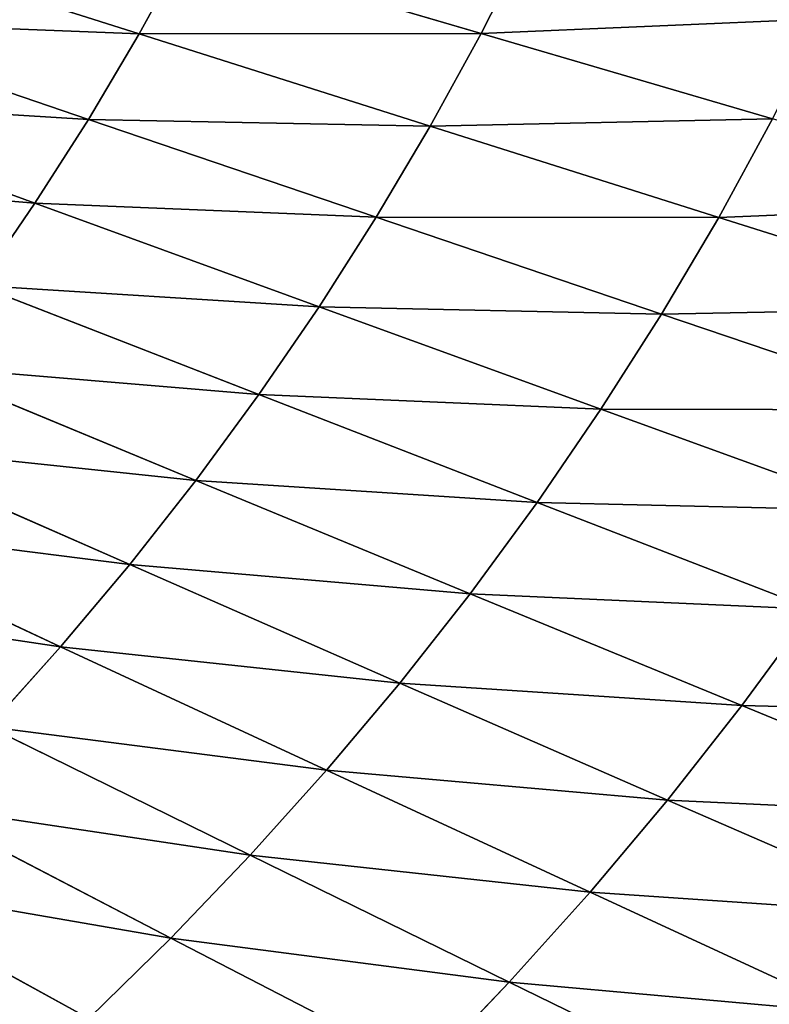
# Model space of a CAD drawing. Extents: x 0 to 605, y 0 to 400.
# Tile 813 of 1056: x 431 to 455, y 127 to 158. Entities that reach past the tile are written whole.
import ezdxf

# ---------------------------------------------------------------- set-up
doc = ezdxf.new("R2010")
doc.units = 0
doc.header["$LTSCALE"] = 25.4
doc.layers.get('0').update_dxf_attribs({"linetype": 'CONTINUOUS'})

# ---------------------------------------------------------------- blocks, each defined once
blk = doc.blocks.new('ATLANTA610_-_S_STL')
at = {"color": 0}
for p, q in [((454.904, 36.162, 276.059), (446.895, 34.509, 272.154)), ((454.904, 36.162, 276.059), (446.895, 34.509, 272.154)), ((457.56, 36.119, 273.106), (449.415, 34.472, 269.351)), ((457.56, 36.119, 273.106), (449.415, 34.472, 269.351)), ((451.835, 34.439, 266.475), (460.11, 36.08, 270.077)), ((451.835, 34.439, 266.475), (460.11, 36.08, 270.077)), ((462.55, 36.046, 266.974), (454.152, 34.409, 263.531)), ((462.55, 36.046, 266.974), (454.152, 34.409, 263.531)), ((444.279, 34.551, 274.882), (436.338, 33.094, 270.777)), ((444.279, 34.551, 274.882), (436.338, 33.094, 270.777)), ((446.895, 34.509, 272.154), (438.81, 33.059, 268.196)), ((446.895, 34.509, 272.154), (438.81, 33.059, 268.196)), ((449.415, 34.472, 269.351), (441.192, 33.027, 265.545)), ((449.415, 34.472, 269.351), (441.192, 33.027, 265.545)), ((443.48, 32.998, 262.827), (451.835, 34.439, 266.475)), ((443.48, 32.998, 262.827), (451.835, 34.439, 266.475)), ((446.895, 34.509, 272.154), (444.279, 34.551, 274.882)), ((446.895, 34.509, 272.154), (444.279, 34.551, 274.882)), ((454.152, 34.409, 263.531), (445.671, 32.973, 260.043)), ((454.152, 34.409, 263.531), (445.671, 32.973, 260.043)), ((446.895, 34.509, 272.154), (449.415, 34.472, 269.351)), ((446.895, 34.509, 272.154), (449.415, 34.472, 269.351)), ((447.763, 32.951, 257.196), (456.363, 34.384, 260.52)), ((447.763, 32.951, 257.196), (456.363, 34.384, 260.52)), ((449.415, 34.472, 269.351), (451.835, 34.439, 266.475)), ((449.415, 34.472, 269.351), (451.835, 34.439, 266.475)), ((451.835, 34.439, 266.475), (454.152, 34.409, 263.531)), ((451.835, 34.439, 266.475), (454.152, 34.409, 263.531)), ((454.152, 34.409, 263.531), (456.363, 34.384, 260.52)), ((454.152, 34.409, 263.531), (456.363, 34.384, 260.52)), ((458.467, 34.363, 257.446), (449.754, 32.933, 254.29)), ((458.467, 34.363, 257.446), (449.754, 32.933, 254.29)), ((451.643, 32.918, 251.326), (460.462, 34.346, 254.31)), ((451.643, 32.918, 251.326), (460.462, 34.346, 254.31)), ((462.348, 34.333, 251.117), (453.429, 32.908, 248.308)), ((462.348, 34.333, 251.117), (453.429, 32.908, 248.308)), ((433.781, 33.132, 273.284), (425.923, 31.85, 268.983)), ((433.781, 33.132, 273.284), (425.923, 31.85, 268.983)), ((436.338, 33.094, 270.777), (428.329, 31.818, 266.621)), ((436.338, 33.094, 270.777), (428.329, 31.818, 266.621)), ((438.81, 33.059, 268.196), (430.656, 31.788, 264.191)), ((438.81, 33.059, 268.196), (430.656, 31.788, 264.191)), ((441.192, 33.027, 265.545), (432.898, 31.761, 261.694)), ((441.192, 33.027, 265.545), (432.898, 31.761, 261.694)), ((436.338, 33.094, 270.777), (433.781, 33.132, 273.284)), ((436.338, 33.094, 270.777), (433.781, 33.132, 273.284)), ((435.053, 31.737, 259.134), (443.48, 32.998, 262.827)), ((435.053, 31.737, 259.134), (443.48, 32.998, 262.827)), ((438.81, 33.059, 268.196), (436.338, 33.094, 270.777)), ((438.81, 33.059, 268.196), (436.338, 33.094, 270.777)), ((445.671, 32.973, 260.043), (437.116, 31.715, 256.512)), ((445.671, 32.973, 260.043), (437.116, 31.715, 256.512)), ((438.81, 33.059, 268.196), (441.192, 33.027, 265.545)), ((438.81, 33.059, 268.196), (441.192, 33.027, 265.545)), ((439.086, 31.697, 253.832), (447.763, 32.951, 257.196)), ((439.086, 31.697, 253.832), (447.763, 32.951, 257.196)), ((449.754, 32.933, 254.29), (440.962, 31.681, 251.096)), ((449.754, 32.933, 254.29), (440.962, 31.681, 251.096)), ((441.192, 33.027, 265.545), (443.48, 32.998, 262.827)), ((441.192, 33.027, 265.545), (443.48, 32.998, 262.827)), ((442.742, 31.669, 248.306), (451.643, 32.918, 251.326)), ((442.742, 31.669, 248.306), (451.643, 32.918, 251.326)), ((443.48, 32.998, 262.827), (445.671, 32.973, 260.043)), ((443.48, 32.998, 262.827), (445.671, 32.973, 260.043)), ((453.429, 32.908, 248.308), (444.426, 31.659, 245.465)), ((453.429, 32.908, 248.308), (444.426, 31.659, 245.465)), ((445.671, 32.973, 260.043), (447.763, 32.951, 257.196)), ((445.671, 32.973, 260.043), (447.763, 32.951, 257.196)), ((446.014, 31.653, 242.576), (455.112, 32.9, 245.239)), ((446.014, 31.653, 242.576), (455.112, 32.9, 245.239)), ((447.763, 32.951, 257.196), (449.754, 32.933, 254.29)), ((447.763, 32.951, 257.196), (449.754, 32.933, 254.29)), ((449.754, 32.933, 254.29), (451.643, 32.918, 251.326)), ((449.754, 32.933, 254.29), (451.643, 32.918, 251.326)), ((451.643, 32.918, 251.326), (453.429, 32.908, 248.308)), ((451.643, 32.918, 251.326), (453.429, 32.908, 248.308)), ((453.429, 32.908, 248.308), (455.112, 32.9, 245.239)), ((453.429, 32.908, 248.308), (455.112, 32.9, 245.239)), ((432.898, 31.761, 261.694), (424.539, 30.657, 257.799)), ((432.898, 31.761, 261.694), (424.539, 30.657, 257.799)), ((426.558, 30.636, 255.4), (435.053, 31.737, 259.134)), ((426.558, 30.636, 255.4), (435.053, 31.737, 259.134)), ((437.116, 31.715, 256.512), (428.491, 30.618, 252.943)), ((437.116, 31.715, 256.512), (428.491, 30.618, 252.943)), ((430.338, 30.603, 250.431), (439.086, 31.697, 253.832)), ((430.338, 30.603, 250.431), (439.086, 31.697, 253.832)), ((430.656, 31.788, 264.191), (432.898, 31.761, 261.694)), ((430.656, 31.788, 264.191), (432.898, 31.761, 261.694)), ((440.962, 31.681, 251.096), (432.097, 30.589, 247.867)), ((440.962, 31.681, 251.096), (432.097, 30.589, 247.867)), ((432.898, 31.761, 261.694), (435.053, 31.737, 259.134)), ((432.898, 31.761, 261.694), (435.053, 31.737, 259.134)), ((433.767, 30.579, 245.253), (442.742, 31.669, 248.306)), ((433.767, 30.579, 245.253), (442.742, 31.669, 248.306)), ((435.053, 31.737, 259.134), (437.116, 31.715, 256.512)), ((435.053, 31.737, 259.134), (437.116, 31.715, 256.512)), ((444.426, 31.659, 245.465), (435.347, 30.571, 242.591)), ((444.426, 31.659, 245.465), (435.347, 30.571, 242.591)), ((436.837, 30.565, 239.884), (446.014, 31.653, 242.576)), ((436.837, 30.565, 239.884), (446.014, 31.653, 242.576)), ((437.116, 31.715, 256.512), (439.086, 31.697, 253.832)), ((437.116, 31.715, 256.512), (439.086, 31.697, 253.832)), ((439.086, 31.697, 253.832), (440.962, 31.681, 251.096)), ((439.086, 31.697, 253.832), (440.962, 31.681, 251.096)), ((440.962, 31.681, 251.096), (442.742, 31.669, 248.306)), ((440.962, 31.681, 251.096), (442.742, 31.669, 248.306)), ((442.742, 31.669, 248.306), (444.426, 31.659, 245.465)), ((442.742, 31.669, 248.306), (444.426, 31.659, 245.465)), ((444.426, 31.659, 245.465), (446.014, 31.653, 242.576)), ((444.426, 31.659, 245.465), (446.014, 31.653, 242.576)), ((446.014, 31.653, 242.576), (447.506, 31.65, 239.643)), ((446.014, 31.653, 242.576), (447.506, 31.65, 239.643)), ((432.097, 30.589, 247.867), (423.167, 29.639, 244.605)), ((432.097, 30.589, 247.867), (423.167, 29.639, 244.605)), ((424.724, 29.63, 242.169), (433.767, 30.579, 245.253)), ((424.724, 29.63, 242.169), (433.767, 30.579, 245.253)), ((435.347, 30.571, 242.591), (426.198, 29.623, 239.688)), ((435.347, 30.571, 242.591), (426.198, 29.623, 239.688)), ((430.338, 30.603, 250.431), (432.097, 30.589, 247.867)), ((430.338, 30.603, 250.431), (432.097, 30.589, 247.867)), ((432.097, 30.589, 247.867), (433.767, 30.579, 245.253)), ((432.097, 30.589, 247.867), (433.767, 30.579, 245.253)), ((433.767, 30.579, 245.253), (435.347, 30.571, 242.591)), ((433.767, 30.579, 245.253), (435.347, 30.571, 242.591)), ((435.347, 30.571, 242.591), (436.837, 30.565, 239.884)), ((435.347, 30.571, 242.591), (436.837, 30.565, 239.884))]:
    blk.add_line(p, q, dxfattribs=at)
mesh = blk.add_polyface(dxfattribs=at)
corners = [(444.279, 34.551, 274.882), (454.904, 36.162, 276.059), (446.895, 34.509, 272.154), (452.147, 36.21, 278.932)]
mesh.append_faces([[corners[k] for k in face] for face in [(0, 1, 2), (1, 0, 3)]], dxfattribs={"vtx0": -1, "color": 0})
mesh = blk.add_polyface(dxfattribs=at)
corners = [(446.895, 34.509, 272.154), (457.56, 36.119, 273.106), (449.415, 34.472, 269.351), (454.904, 36.162, 276.059)]
mesh.append_faces([[corners[k] for k in face] for face in [(0, 1, 2), (1, 0, 3)]], dxfattribs={"vtx0": -1, "color": 0})
mesh = blk.add_polyface(dxfattribs=at)
corners = [(449.415, 34.472, 269.351), (460.11, 36.08, 270.077), (451.835, 34.439, 266.475), (457.56, 36.119, 273.106)]
mesh.append_faces([[corners[k] for k in face] for face in [(0, 1, 2), (1, 0, 3)]], dxfattribs={"vtx0": -1, "color": 0})
mesh = blk.add_polyface(dxfattribs=at)
corners = [(451.835, 34.439, 266.475), (462.55, 36.046, 266.974), (454.152, 34.409, 263.531), (460.11, 36.08, 270.077)]
mesh.append_faces([[corners[k] for k in face] for face in [(0, 1, 2), (1, 0, 3)]], dxfattribs={"vtx0": -1, "color": 0})
mesh = blk.add_polyface(dxfattribs=at)
corners = [(454.152, 34.409, 263.531), (464.878, 36.016, 263.801), (456.363, 34.384, 260.52), (462.55, 36.046, 266.974)]
mesh.append_faces([[corners[k] for k in face] for face in [(0, 1, 2), (1, 0, 3)]], dxfattribs={"vtx0": -1, "color": 0})
mesh = blk.add_polyface(dxfattribs=at)
corners = [(433.781, 33.132, 273.284), (444.279, 34.551, 274.882), (436.338, 33.094, 270.777), (441.573, 34.595, 277.532)]
mesh.append_faces([[corners[k] for k in face] for face in [(0, 1, 2), (1, 0, 3)]], dxfattribs={"vtx0": -1, "color": 0})
mesh = blk.add_polyface(dxfattribs=at)
corners = [(436.338, 33.094, 270.777), (446.895, 34.509, 272.154), (438.81, 33.059, 268.196), (444.279, 34.551, 274.882)]
mesh.append_faces([[corners[k] for k in face] for face in [(0, 1, 2), (1, 0, 3)]], dxfattribs={"vtx0": -1, "color": 0})
mesh = blk.add_polyface(dxfattribs=at)
corners = [(438.81, 33.059, 268.196), (449.415, 34.472, 269.351), (441.192, 33.027, 265.545), (446.895, 34.509, 272.154)]
mesh.append_faces([[corners[k] for k in face] for face in [(0, 1, 2), (1, 0, 3)]], dxfattribs={"vtx0": -1, "color": 0})
mesh = blk.add_polyface(dxfattribs=at)
corners = [(441.192, 33.027, 265.545), (451.835, 34.439, 266.475), (443.48, 32.998, 262.827), (449.415, 34.472, 269.351)]
mesh.append_faces([[corners[k] for k in face] for face in [(0, 1, 2), (1, 0, 3)]], dxfattribs={"vtx0": -1, "color": 0})
mesh = blk.add_polyface(dxfattribs=at)
corners = [(443.48, 32.998, 262.827), (454.152, 34.409, 263.531), (445.671, 32.973, 260.043), (451.835, 34.439, 266.475)]
mesh.append_faces([[corners[k] for k in face] for face in [(0, 1, 2), (1, 0, 3)]], dxfattribs={"vtx0": -1, "color": 0})
mesh = blk.add_polyface(dxfattribs=at)
corners = [(445.671, 32.973, 260.043), (456.363, 34.384, 260.52), (447.763, 32.951, 257.196), (454.152, 34.409, 263.531)]
mesh.append_faces([[corners[k] for k in face] for face in [(0, 1, 2), (1, 0, 3)]], dxfattribs={"vtx0": -1, "color": 0})
mesh = blk.add_polyface(dxfattribs=at)
corners = [(447.763, 32.951, 257.196), (458.467, 34.363, 257.446), (449.754, 32.933, 254.29), (456.363, 34.384, 260.52)]
mesh.append_faces([[corners[k] for k in face] for face in [(0, 1, 2), (1, 0, 3)]], dxfattribs={"vtx0": -1, "color": 0})
mesh = blk.add_polyface(dxfattribs=at)
corners = [(449.754, 32.933, 254.29), (460.462, 34.346, 254.31), (451.643, 32.918, 251.326), (458.467, 34.363, 257.446)]
mesh.append_faces([[corners[k] for k in face] for face in [(0, 1, 2), (1, 0, 3)]], dxfattribs={"vtx0": -1, "color": 0})
mesh = blk.add_polyface(dxfattribs=at)
corners = [(451.643, 32.918, 251.326), (462.348, 34.333, 251.117), (453.429, 32.908, 248.308), (460.462, 34.346, 254.31)]
mesh.append_faces([[corners[k] for k in face] for face in [(0, 1, 2), (1, 0, 3)]], dxfattribs={"vtx0": -1, "color": 0})
mesh = blk.add_polyface(dxfattribs=at)
corners = [(453.429, 32.908, 248.308), (464.124, 34.325, 247.87), (455.112, 32.9, 245.239), (462.348, 34.333, 251.117)]
mesh.append_faces([[corners[k] for k in face] for face in [(0, 1, 2), (1, 0, 3)]], dxfattribs={"vtx0": -1, "color": 0})
mesh = blk.add_polyface(dxfattribs=at)
corners = [(431.143, 33.174, 275.715), (433.781, 33.132, 273.284), (425.923, 31.85, 268.983)]
mesh.append_faces([[corners[k] for k in face] for face in [(0, 1, 2)]], dxfattribs={"color": 0})
mesh = blk.add_polyface(dxfattribs=at)
corners = [(425.923, 31.85, 268.983), (436.338, 33.094, 270.777), (428.329, 31.818, 266.621), (433.781, 33.132, 273.284)]
mesh.append_faces([[corners[k] for k in face] for face in [(0, 1, 2), (1, 0, 3)]], dxfattribs={"vtx0": -1, "color": 0})
mesh = blk.add_polyface(dxfattribs=at)
corners = [(428.329, 31.818, 266.621), (438.81, 33.059, 268.196), (430.656, 31.788, 264.191), (436.338, 33.094, 270.777)]
mesh.append_faces([[corners[k] for k in face] for face in [(0, 1, 2), (1, 0, 3)]], dxfattribs={"vtx0": -1, "color": 0})
mesh = blk.add_polyface(dxfattribs=at)
corners = [(430.656, 31.788, 264.191), (441.192, 33.027, 265.545), (432.898, 31.761, 261.694), (438.81, 33.059, 268.196)]
mesh.append_faces([[corners[k] for k in face] for face in [(0, 1, 2), (1, 0, 3)]], dxfattribs={"vtx0": -1, "color": 0})
mesh = blk.add_polyface(dxfattribs=at)
corners = [(432.898, 31.761, 261.694), (443.48, 32.998, 262.827), (435.053, 31.737, 259.134), (441.192, 33.027, 265.545)]
mesh.append_faces([[corners[k] for k in face] for face in [(0, 1, 2), (1, 0, 3)]], dxfattribs={"vtx0": -1, "color": 0})
mesh = blk.add_polyface(dxfattribs=at)
corners = [(435.053, 31.737, 259.134), (445.671, 32.973, 260.043), (437.116, 31.715, 256.512), (443.48, 32.998, 262.827)]
mesh.append_faces([[corners[k] for k in face] for face in [(0, 1, 2), (1, 0, 3)]], dxfattribs={"vtx0": -1, "color": 0})
mesh = blk.add_polyface(dxfattribs=at)
corners = [(437.116, 31.715, 256.512), (447.763, 32.951, 257.196), (439.086, 31.697, 253.832), (445.671, 32.973, 260.043)]
mesh.append_faces([[corners[k] for k in face] for face in [(0, 1, 2), (1, 0, 3)]], dxfattribs={"vtx0": -1, "color": 0})
mesh = blk.add_polyface(dxfattribs=at)
corners = [(439.086, 31.697, 253.832), (449.754, 32.933, 254.29), (440.962, 31.681, 251.096), (447.763, 32.951, 257.196)]
mesh.append_faces([[corners[k] for k in face] for face in [(0, 1, 2), (1, 0, 3)]], dxfattribs={"vtx0": -1, "color": 0})
mesh = blk.add_polyface(dxfattribs=at)
corners = [(440.962, 31.681, 251.096), (451.643, 32.918, 251.326), (442.742, 31.669, 248.306), (449.754, 32.933, 254.29)]
mesh.append_faces([[corners[k] for k in face] for face in [(0, 1, 2), (1, 0, 3)]], dxfattribs={"vtx0": -1, "color": 0})
mesh = blk.add_polyface(dxfattribs=at)
corners = [(442.742, 31.669, 248.306), (453.429, 32.908, 248.308), (444.426, 31.659, 245.465), (451.643, 32.918, 251.326)]
mesh.append_faces([[corners[k] for k in face] for face in [(0, 1, 2), (1, 0, 3)]], dxfattribs={"vtx0": -1, "color": 0})
mesh = blk.add_polyface(dxfattribs=at)
corners = [(444.426, 31.659, 245.465), (455.112, 32.9, 245.239), (446.014, 31.653, 242.576), (453.429, 32.908, 248.308)]
mesh.append_faces([[corners[k] for k in face] for face in [(0, 1, 2), (1, 0, 3)]], dxfattribs={"vtx0": -1, "color": 0})
mesh = blk.add_polyface(dxfattribs=at)
corners = [(446.014, 31.653, 242.576), (456.693, 32.897, 242.122), (447.506, 31.65, 239.643), (455.112, 32.9, 245.239)]
mesh.append_faces([[corners[k] for k in face] for face in [(0, 1, 2), (1, 0, 3)]], dxfattribs={"vtx0": -1, "color": 0})
mesh = blk.add_polyface(dxfattribs=at)
corners = [(422.438, 30.68, 260.14), (432.898, 31.761, 261.694), (424.539, 30.657, 257.799), (430.656, 31.788, 264.191)]
mesh.append_faces([[corners[k] for k in face] for face in [(0, 1, 2), (1, 0, 3)]], dxfattribs={"vtx0": -1, "color": 0})
mesh = blk.add_polyface(dxfattribs=at)
corners = [(424.539, 30.657, 257.799), (435.053, 31.737, 259.134), (426.558, 30.636, 255.4), (432.898, 31.761, 261.694)]
mesh.append_faces([[corners[k] for k in face] for face in [(0, 1, 2), (1, 0, 3)]], dxfattribs={"vtx0": -1, "color": 0})
mesh = blk.add_polyface(dxfattribs=at)
corners = [(426.558, 30.636, 255.4), (437.116, 31.715, 256.512), (428.491, 30.618, 252.943), (435.053, 31.737, 259.134)]
mesh.append_faces([[corners[k] for k in face] for face in [(0, 1, 2), (1, 0, 3)]], dxfattribs={"vtx0": -1, "color": 0})
mesh = blk.add_polyface(dxfattribs=at)
corners = [(428.491, 30.618, 252.943), (439.086, 31.697, 253.832), (430.338, 30.603, 250.431), (437.116, 31.715, 256.512)]
mesh.append_faces([[corners[k] for k in face] for face in [(0, 1, 2), (1, 0, 3)]], dxfattribs={"vtx0": -1, "color": 0})
mesh = blk.add_polyface(dxfattribs=at)
corners = [(430.338, 30.603, 250.431), (440.962, 31.681, 251.096), (432.097, 30.589, 247.867), (439.086, 31.697, 253.832)]
mesh.append_faces([[corners[k] for k in face] for face in [(0, 1, 2), (1, 0, 3)]], dxfattribs={"vtx0": -1, "color": 0})
mesh = blk.add_polyface(dxfattribs=at)
corners = [(432.097, 30.589, 247.867), (442.742, 31.669, 248.306), (433.767, 30.579, 245.253), (440.962, 31.681, 251.096)]
mesh.append_faces([[corners[k] for k in face] for face in [(0, 1, 2), (1, 0, 3)]], dxfattribs={"vtx0": -1, "color": 0})
mesh = blk.add_polyface(dxfattribs=at)
corners = [(433.767, 30.579, 245.253), (444.426, 31.659, 245.465), (435.347, 30.571, 242.591), (442.742, 31.669, 248.306)]
mesh.append_faces([[corners[k] for k in face] for face in [(0, 1, 2), (1, 0, 3)]], dxfattribs={"vtx0": -1, "color": 0})
mesh = blk.add_polyface(dxfattribs=at)
corners = [(435.347, 30.571, 242.591), (446.014, 31.653, 242.576), (436.837, 30.565, 239.884), (444.426, 31.659, 245.465)]
mesh.append_faces([[corners[k] for k in face] for face in [(0, 1, 2), (1, 0, 3)]], dxfattribs={"vtx0": -1, "color": 0})
mesh = blk.add_polyface(dxfattribs=at)
corners = [(436.837, 30.565, 239.884), (447.506, 31.65, 239.643), (438.238, 30.563, 237.136), (446.014, 31.653, 242.576)]
mesh.append_faces([[corners[k] for k in face] for face in [(0, 1, 2), (1, 0, 3)]], dxfattribs={"vtx0": -1, "color": 0})
mesh = blk.add_polyface(dxfattribs=at)
corners = [(421.526, 29.65, 246.995), (432.097, 30.589, 247.867), (423.167, 29.639, 244.605), (430.338, 30.603, 250.431)]
mesh.append_faces([[corners[k] for k in face] for face in [(0, 1, 2), (1, 0, 3)]], dxfattribs={"vtx0": -1, "color": 0})
mesh = blk.add_polyface(dxfattribs=at)
corners = [(423.167, 29.639, 244.605), (433.767, 30.579, 245.253), (424.724, 29.63, 242.169), (432.097, 30.589, 247.867)]
mesh.append_faces([[corners[k] for k in face] for face in [(0, 1, 2), (1, 0, 3)]], dxfattribs={"vtx0": -1, "color": 0})
mesh = blk.add_polyface(dxfattribs=at)
corners = [(424.724, 29.63, 242.169), (435.347, 30.571, 242.591), (426.198, 29.623, 239.688), (433.767, 30.579, 245.253)]
mesh.append_faces([[corners[k] for k in face] for face in [(0, 1, 2), (1, 0, 3)]], dxfattribs={"vtx0": -1, "color": 0})
mesh = blk.add_polyface(dxfattribs=at)
corners = [(426.198, 29.623, 239.688), (436.837, 30.565, 239.884), (427.589, 29.619, 237.165), (435.347, 30.571, 242.591)]
mesh.append_faces([[corners[k] for k in face] for face in [(0, 1, 2), (1, 0, 3)]], dxfattribs={"vtx0": -1, "color": 0})

msp = doc.modelspace()

# ---------------------------------------------------------------- block references
at = {"color": 254, "extrusion": (0, -1, 5.55112e-17)}
msp.add_blockref('ATLANTA610_-_S_STL', (-0.269, -0.066, -399.883), dxfattribs=at)

doc.saveas('drawing.dxf')
